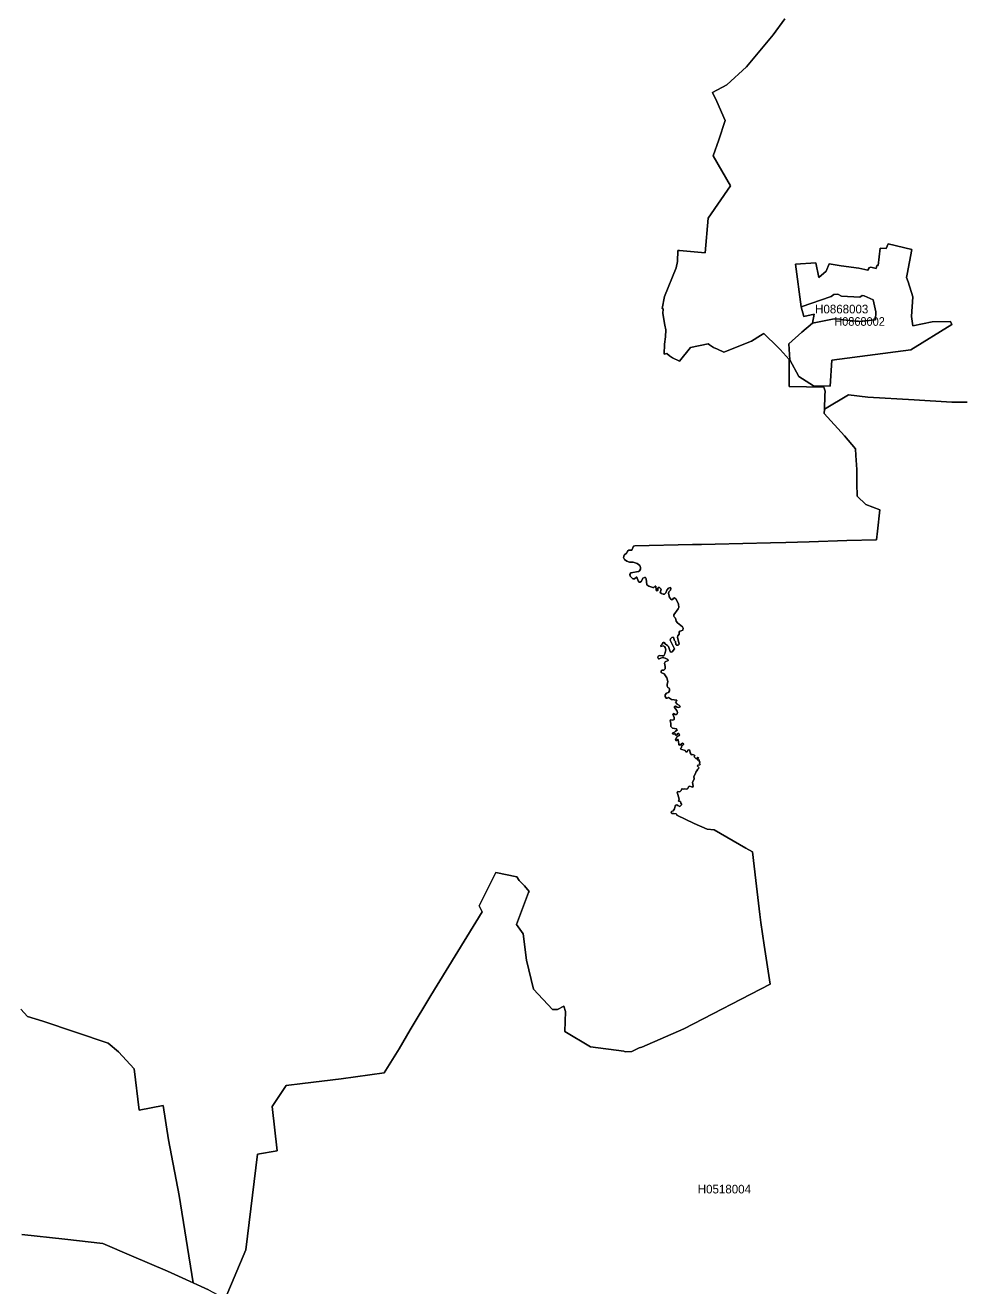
# Model space of a CAD drawing. Extents: x 369010 to 739155, y 6377141 to 6616555.
# Drawn here: x 501969 to 512884, y 6554662 to 6569293 of the extents above; entities that cross this region are included whole.
import ezdxf
from ezdxf.enums import TextEntityAlignment as Align

# ---------------------------------------------------------------- set-up
doc = ezdxf.new("R2010")
doc.units = 0
doc.header["$LTSCALE"] = 40
doc.layers.add('1', color=7, linetype='Continuous', lineweight=13)
doc.layers.add('2', color=7, linetype='Continuous')

msp = doc.modelspace()

# ---------------------------------------------------------------- linework, layer by layer
at = {"layer": '1'}
for points in [[(509068.29, 6562886.62), (509061.84, 6562886.62), (509039.99, 6562866.59), (509019.97, 6562866.59), (508990.01, 6562899.36), (508986.37, 6562918.56), (508998.29, 6562938.42), (509084.51, 6562952.99), (509098.25, 6562960.27), (509110, 6562978.48), (509111, 6563000.32), (509100.9, 6563023), (509070.94, 6563044.01), (509024.6, 6563059.41), (508981.9, 6563062.22), (508951.78, 6563071.32), (508923.64, 6563092.18), (508912.72, 6563115.84), (508919.18, 6563141.33), (508950.95, 6563169.47), (508957.24, 6563186.68), (508972.8, 6563199.42), (509007.22, 6563201.24), (509027.25, 6563245.76), (509041.81, 6563250.4), (509714.59, 6563264.96), (509817.37, 6563263.97), (509974.59, 6563269.43), (510616.58, 6563285.82), (510797.48, 6563289.46), (511067.42, 6563297.73), (511503.02, 6563311.3), (511846.61, 6563321.23), (511859.35, 6563421.36), (511886.66, 6563667.8), (511723.97, 6563731.35), (511622.02, 6563828.67), (511621.19, 6563974.15), (511618.38, 6564135.18), (511606.63, 6564297.87), (511602.99, 6564376.16), (511477.54, 6564527.1), (511239.38, 6564787.93), (511243.02, 6564837.09), (511247.49, 6564993.49), (511251.13, 6565047.11), (511236.56, 6565092.62), (510833.89, 6565098.91), (510835.71, 6565411.71), (510731.94, 6565527.24), (510704.8, 6565554.54), (510540.12, 6565715.41), (510500.07, 6565691.91), (510395.64, 6565627.2), (510074.72, 6565499.1), (510004.72, 6565533.69), (509958.21, 6565553.55), (509911.87, 6565581.85), (509895.48, 6565595.42), (509690.92, 6565550.9), (509560.01, 6565391.85), (509480.9, 6565431.74), (509444.65, 6565457.23), (509414.53, 6565484.54), (509383.75, 6565473.61), (509388.21, 6565589.14), (509400.96, 6565676.36), (509401.79, 6565757.29), (509391.86, 6565811.9), (509368.19, 6565948.28), (509371, 6566002.9), (509361.9, 6566005.54), (509389.7, 6566144.4), (509522.77, 6566478.39), (509538.16, 6566549.22), (509542.79, 6566678.48), (509560.01, 6566678.48), (509860.07, 6566652.5), (509892.67, 6567051.69), (510154.83, 6567430.37), (509952.75, 6567775.61), (510018.78, 6567960.81), (510093.43, 6568188.54), (509995.12, 6568408.83), (509946.29, 6568513.09), (510112.63, 6568600.31), (510340.69, 6568810.5), (510649.69, 6569181.73), (510784.41, 6569368.09)], [(510784.41, 6569368.09), (510649.69, 6569181.73), (510340.69, 6568810.5), (510112.63, 6568600.31), (509946.29, 6568513.09), (509995.12, 6568408.83), (510093.43, 6568188.54), (510018.78, 6567960.81), (509952.75, 6567775.61), (510154.83, 6567430.37), (509892.67, 6567051.69), (509860.07, 6566652.5), (509560.01, 6566678.48), (509542.79, 6566678.48), (509538.16, 6566549.22), (509522.77, 6566478.39), (509389.7, 6566144.4), (509361.9, 6566005.54), (509371, 6566002.9), (509368.19, 6565948.28), (509391.86, 6565811.9), (509401.79, 6565757.29), (509400.96, 6565676.36), (509388.21, 6565589.14), (509383.75, 6565473.61), (509414.53, 6565484.54), (509444.65, 6565457.23), (509480.9, 6565431.74)], [(509480.9, 6565431.74), (509560.01, 6565391.85), (509690.92, 6565550.9), (509895.48, 6565595.42), (509911.87, 6565581.85), (509958.21, 6565553.55), (510004.72, 6565533.69), (510074.72, 6565499.1), (510395.64, 6565627.2), (510500.07, 6565691.91), (510540.12, 6565715.41), (510704.8, 6565554.54), (510731.94, 6565527.24), (510835.71, 6565411.71), (510833.89, 6565098.91), (511236.56, 6565092.62), (511251.13, 6565047.11), (511247.49, 6564993.49), (511243.02, 6564837.09)], [(511243.02, 6564837.09), (511523.88, 6565003.58), (511746.65, 6564976.27), (512284.04, 6564944.33), (512720.31, 6564919.01), (512900.37, 6564916.2)], [(512900.37, 6564916.2), (512720.31, 6564919.01), (512284.04, 6564944.33), (511746.65, 6564976.27), (511523.88, 6565003.58), (511243.02, 6564837.09)], [(511243.02, 6564837.09), (511239.38, 6564787.93), (511477.54, 6564527.1), (511602.99, 6564376.16), (511606.63, 6564297.87), (511618.38, 6564135.18), (511621.19, 6563974.15), (511622.02, 6563828.67), (511723.97, 6563731.35), (511886.66, 6563667.8), (511859.35, 6563421.36), (511846.61, 6563321.23), (511503.02, 6563311.3), (511067.42, 6563297.73), (510797.48, 6563289.46), (510616.58, 6563285.82), (509974.59, 6563269.43), (509817.37, 6563263.97), (509714.59, 6563264.96), (509041.81, 6563250.4), (509027.25, 6563245.76), (509007.22, 6563201.24), (508972.8, 6563199.42), (508957.24, 6563186.68), (508950.95, 6563169.47), (508919.18, 6563141.33), (508912.72, 6563115.84), (508923.64, 6563092.18), (508951.78, 6563071.32), (508981.9, 6563062.22), (509024.6, 6563059.41), (509070.94, 6563044.01), (509100.9, 6563023), (509111, 6563000.32), (509110, 6562978.48), (509098.25, 6562960.27), (509084.51, 6562952.99), (508998.29, 6562938.42), (508986.37, 6562918.56), (508990.01, 6562899.36), (509019.97, 6562866.59), (509039.99, 6562866.59), (509061.84, 6562886.62), (509068.29, 6562886.62), (509082.69, 6562845.74), (509092.79, 6562829.36), (509106.36, 6562828.53), (509120.1, 6562839.45), (509137.31, 6562874.87), (509154.52, 6562883.97), (509168.26, 6562881.16), (509175.54, 6562865.77), (509181.83, 6562798.41), (509204.67, 6562784.01), (509252.83, 6562767.62), (509262.76, 6562768.45), (509279.15, 6562784.01), (509287.26, 6562782.19), (509291.89, 6562739.32), (509300, 6562727.57), (509309.1, 6562732.04), (509309.1, 6562760.34), (509315.56, 6562768.45), (509329.13, 6562764.81), (509349.16, 6562745.78), (509340.05, 6562722.11), (509338.23, 6562708.54), (509351.8, 6562697.61), (509372.82, 6562691.16), (509389.21, 6562691.16), (509403.77, 6562703.08), (509416.52, 6562734.85), (509432.73, 6562757.53), (509451.93, 6562764.81), (509461.86, 6562756.7), (509458.22, 6562736.67), (509437.37, 6562714.83), (509432.73, 6562695.79), (509441.01, 6562669.31), (509443.66, 6562656.57), (509452.76, 6562642.01), (509463.68, 6562625.79), (509471.96, 6562623.97), (509482.88, 6562632.08), (509490.99, 6562644.82), (509501.92, 6562647.47), (509519.13, 6562633.9), (509540.15, 6562600.3), (509549.25, 6562572), (509552.89, 6562533.93), (509545.61, 6562519.37), (509496.45, 6562449.36), (509495.46, 6562434.79), (509501.92, 6562425.69), (509516.48, 6562410.13), (509521.94, 6562377.53), (509538.33, 6562355.68), (509598.24, 6562309.34), (509605.52, 6562292.96), (509601.88, 6562270.12)], [(509393.68, 6561944.57), (509365.54, 6561952.85), (509327.31, 6561939.28), (509316.39, 6561939.28), (509309.1, 6561953.67), (509314.56, 6561969.23), (509329.13, 6561979.16), (509362.73, 6561971.88), (509378.28, 6561971.88), (509391.03, 6561998.36), (509402.78, 6562042.88), (509396.49, 6562072.01), (509386.39, 6562083.76), (509371, 6562089.22), (509346.51, 6562081.11), (509345.51, 6562092.04), (509361.9, 6562110.08), (509372.82, 6562130.1), (509384.57, 6562127.45), (509398.31, 6562107.43), (509421.81, 6562092.86), (509434.56, 6562082.93), (509454.58, 6562024.68), (509463.68, 6562016.4), (509476.43, 6562018.22), (509502.74, 6562054.63), (509454.58, 6562154.76), (509457.39, 6562170.98), (509473.78, 6562185.55), (509487.35, 6562188.36), (509496.45, 6562182.9), (509499.1, 6562153.77), (509517.31, 6562138.38), (509519.13, 6562105.61), (509526.41, 6562097.33), (509548.26, 6562098.32), (509558.35, 6562108.26), (509538.33, 6562188.36), (509540.97, 6562206.56), (509556.53, 6562226.59), (509557.36, 6562250.09), (509564.64, 6562259.19), (509581.85, 6562262.01), (509601.88, 6562270.12), (509605.52, 6562292.96), (509598.24, 6562309.34), (509538.33, 6562355.68), (509521.94, 6562377.53), (509516.48, 6562410.13), (509501.92, 6562425.69), (509495.46, 6562434.79), (509496.45, 6562449.36), (509545.61, 6562519.37), (509552.89, 6562533.93), (509549.25, 6562572), (509540.15, 6562600.3), (509519.13, 6562633.9), (509501.92, 6562647.47), (509490.99, 6562644.82), (509482.88, 6562632.08), (509471.96, 6562623.97), (509463.68, 6562625.79), (509452.76, 6562642.01), (509443.66, 6562656.57), (509441.01, 6562669.31), (509432.73, 6562695.79), (509437.37, 6562714.83), (509458.22, 6562736.67), (509461.86, 6562756.7), (509451.93, 6562764.81), (509432.73, 6562757.53), (509416.52, 6562734.85), (509403.77, 6562703.08), (509389.21, 6562691.16), (509372.82, 6562691.16), (509351.8, 6562697.61), (509338.23, 6562708.54), (509340.05, 6562722.11), (509349.16, 6562745.78), (509329.13, 6562764.81), (509315.56, 6562768.45), (509309.1, 6562760.34), (509309.1, 6562732.04), (509300, 6562727.57), (509291.89, 6562739.32), (509287.26, 6562782.19), (509279.15, 6562784.01), (509262.76, 6562768.45), (509252.83, 6562767.62), (509204.67, 6562784.01), (509181.83, 6562798.41), (509175.54, 6562865.77), (509168.26, 6562881.16), (509154.52, 6562883.97), (509137.31, 6562874.87), (509120.1, 6562839.45), (509106.36, 6562828.53), (509092.79, 6562829.36), (509082.69, 6562845.74), (509068.29, 6562886.62)], [(509601.88, 6562270.12), (509581.85, 6562262.01), (509564.64, 6562259.19), (509557.36, 6562250.09), (509556.53, 6562226.59), (509540.97, 6562206.56), (509538.33, 6562188.36), (509558.35, 6562108.26), (509548.26, 6562098.32), (509526.41, 6562097.33), (509519.13, 6562105.61), (509517.31, 6562138.38), (509499.1, 6562153.77), (509496.45, 6562182.9), (509487.35, 6562188.36), (509473.78, 6562185.55), (509457.39, 6562170.98), (509454.58, 6562154.76), (509502.74, 6562054.63), (509476.43, 6562018.22), (509463.68, 6562016.4), (509454.58, 6562024.68), (509434.56, 6562082.93), (509421.81, 6562092.86), (509398.31, 6562107.43), (509384.57, 6562127.45), (509372.82, 6562130.1), (509361.9, 6562110.08), (509345.51, 6562092.04), (509346.51, 6562081.11), (509371, 6562089.22), (509386.39, 6562083.76), (509396.49, 6562072.01), (509402.78, 6562042.88), (509391.03, 6561998.36), (509378.28, 6561971.88), (509362.73, 6561971.88), (509329.13, 6561979.16), (509314.56, 6561969.23), (509309.1, 6561953.67), (509316.39, 6561939.28), (509327.31, 6561939.28), (509365.54, 6561952.85), (509393.68, 6561944.57), (509425.45, 6561932.82), (509430.09, 6561918.26), (509396.49, 6561905.51), (509388.21, 6561889.13), (509397.32, 6561850.07), (509395.5, 6561821.93), (509380.93, 6561807.37), (509355.44, 6561806.38), (509348.33, 6561800.09), (509347.33, 6561780.06), (509357.26, 6561774.6), (509382.75, 6561766.49), (509416.52, 6561716.34), (509426.45, 6561677.28), (509419.16, 6561640.87), (509417.34, 6561621.01), (509424.63, 6561604.63), (509442.83, 6561597.34), (509446.47, 6561589.07), (509444.65, 6561567.22), (509433.73, 6561548.19), (509411.05, 6561541.9), (509393.68, 6561519.06), (509397.32, 6561500.86), (509408.24, 6561480.83), (509419.99, 6561483.64), (509435.55, 6561489.1), (509468.32, 6561468.25), (509532.86, 6561459.15), (509527.4, 6561447.23), (509514.66, 6561436.31), (509536.51, 6561411.81), (509561.83, 6561395.43), (509568.28, 6561381.86), (509555.54, 6561372.76), (509535.51, 6561376.4), (509514.66, 6561389.14), (509504.56, 6561386.33), (509504.56, 6561375.4), (509532.86, 6561337.17), (509539.15, 6561316.32), (509536.51, 6561299.93), (509522.77, 6561291.82), (509511.02, 6561294.47), (509493.64, 6561303.57), (509486.36, 6561295.46), (509499.1, 6561258.06), (509498.27, 6561236.38), (509483.71, 6561226.28), (509456.4, 6561230.92), (509453.75, 6561220.82), (509461.04, 6561190.87), (509462.86, 6561153.63), (509481.06, 6561133.6), (509528.23, 6561127.15), (509536.51, 6561110.76)], [(509733.79, 6560799.78), (509738.26, 6560817.99), (509717.4, 6560828.08), (509695.56, 6560822.62), (509694.73, 6560835.36), (509687.45, 6560847.11), (509680.16, 6560875.25), (509670.07, 6560881.7), (509660.14, 6560878.89), (509649.21, 6560859.03), (509633.66, 6560859.03), (509626.54, 6560875.25), (509578.21, 6560891.64), (509574.57, 6560899.91), (509585.49, 6560908.02), (509587.32, 6560931.69), (509599.23, 6560935.33), (509606.51, 6560943.44), (509606.51, 6560951.71), (509597.41, 6560959), (509584.67, 6560952.54), (509567.29, 6560937.98), (509555.54, 6560941.62), (509554.71, 6560959), (509551.07, 6560966.28), (509548.26, 6561000.87), (509540.97, 6561000.87), (509528.23, 6560989.94), (509518.3, 6560991.77), (509517.31, 6561000.87), (509536.51, 6561037.11), (509552.89, 6561046.22), (509562.82, 6561058.13), (509553.72, 6561072.7), (509541.97, 6561073.52), (509526.41, 6561054.49), (509517.31, 6561052.67), (509511.02, 6561070.88), (509495.46, 6561066.24), (509480.07, 6561067.23), (509484.7, 6561078.16), (509505.56, 6561087.26), (509517.31, 6561100.83), (509536.51, 6561110.76), (509528.23, 6561127.15), (509481.06, 6561133.6), (509462.86, 6561153.63), (509461.04, 6561190.87), (509453.75, 6561220.82), (509456.4, 6561230.92), (509483.71, 6561226.28), (509498.27, 6561236.38), (509499.1, 6561258.06), (509486.36, 6561295.46), (509493.64, 6561303.57), (509511.02, 6561294.47), (509522.77, 6561291.82), (509536.51, 6561299.93), (509539.15, 6561316.32), (509532.86, 6561337.17), (509504.56, 6561375.4), (509504.56, 6561386.33), (509514.66, 6561389.14), (509535.51, 6561376.4), (509555.54, 6561372.76), (509568.28, 6561381.86), (509561.83, 6561395.43), (509536.51, 6561411.81), (509514.66, 6561436.31), (509527.4, 6561447.23), (509532.86, 6561459.15), (509468.32, 6561468.25), (509435.55, 6561489.1), (509419.99, 6561483.64), (509408.24, 6561480.83), (509397.32, 6561500.86), (509393.68, 6561519.06), (509411.05, 6561541.9), (509433.73, 6561548.19), (509444.65, 6561567.22), (509446.47, 6561589.07), (509442.83, 6561597.34), (509424.63, 6561604.63), (509417.34, 6561621.01), (509419.16, 6561640.87), (509426.45, 6561677.28), (509416.52, 6561716.34), (509382.75, 6561766.49), (509357.26, 6561774.6), (509347.33, 6561780.06), (509348.33, 6561800.09), (509355.44, 6561806.38), (509380.93, 6561807.37), (509395.5, 6561821.93), (509397.32, 6561850.07), (509388.21, 6561889.13), (509396.49, 6561905.51), (509430.09, 6561918.26), (509425.45, 6561932.82), (509393.68, 6561944.57)], [(509536.51, 6561110.76), (509517.31, 6561100.83), (509505.56, 6561087.26), (509484.7, 6561078.16), (509480.07, 6561067.23), (509495.46, 6561066.24), (509511.02, 6561070.88), (509517.31, 6561052.67), (509526.41, 6561054.49), (509541.97, 6561073.52), (509553.72, 6561072.7), (509562.82, 6561058.13), (509552.89, 6561046.22), (509536.51, 6561037.11), (509517.31, 6561000.87), (509518.3, 6560991.77), (509528.23, 6560989.94), (509540.97, 6561000.87), (509548.26, 6561000.87), (509551.07, 6560966.28), (509554.71, 6560959), (509555.54, 6560941.62), (509567.29, 6560937.98), (509584.67, 6560952.54), (509597.41, 6560959), (509606.51, 6560951.71), (509606.51, 6560943.44), (509599.23, 6560935.33), (509587.32, 6560931.69), (509585.49, 6560908.02), (509574.57, 6560899.91), (509578.21, 6560891.64), (509626.54, 6560875.25), (509633.66, 6560859.03), (509649.21, 6560859.03), (509660.14, 6560878.89), (509670.07, 6560881.7), (509680.16, 6560875.25), (509687.45, 6560847.11), (509694.73, 6560835.36), (509695.56, 6560822.62), (509717.4, 6560828.08), (509738.26, 6560817.99), (509733.79, 6560799.78), (509756.46, 6560778.93), (509774.67, 6560793.49), (509781.95, 6560789.85), (509769.2, 6560766.18), (509775.49, 6560764.36), (509790.06, 6560766.18), (509791.05, 6560750.79), (509797.34, 6560738.88), (509794.69, 6560722.49), (509800.98, 6560716.2), (509799.16, 6560708.92), (509775.49, 6560704.45), (509771.02, 6560693.53), (509790.06, 6560675.32), (509774.67, 6560657.12), (509763.74, 6560637.92), (509751.99, 6560621.7), (509748.35, 6560607.13), (509727.33, 6560574.36), (509732.79, 6560545.24), (509714.59, 6560503.36), (509721.87, 6560460.66), (509710.95, 6560449.74), (509701.02, 6560454.37), (509680.99, 6560461.66), (509671.89, 6560458.01), (509654.68, 6560431.53), (509644.58, 6560427.89), (509623.73, 6560430.71), (509607.34, 6560424.25), (509594.6, 6560429.71), (509587.32, 6560428.89), (509581.85, 6560409.69), (509570.93, 6560397.94), (509556.53, 6560396.12), (509542.79, 6560398.93), (509534.69, 6560392.48), (509558.35, 6560309.72), (509551.9, 6560286.06), (509574.57, 6560282.42), (509579.21, 6560265.2), (509587.32, 6560247.82), (509578.21, 6560235.25), (509564.64, 6560226.14), (509541.97, 6560237.07), (509529.22, 6560246), (509519.13, 6560240.71), (509512.84, 6560227.96), (509503.74, 6560198.84), (509486.52, 6560175.17), (509470.97, 6560166.89), (509465.5, 6560151.5), (509471.96, 6560145.21), (509493.64, 6560145.21), (509524.59, 6560137.93), (509532.86, 6560132.47)], [(504836.19, 6556741.29), (504997.06, 6556985.41), (505187.23, 6557010.07), (505636.4, 6557065.51), (506136.56, 6557132.21), (506307.19, 6557413.73), (506437.44, 6557631.54), (506677.76, 6558030.57), (507271.75, 6559003.07), (507235.34, 6559071.26), (507431.79, 6559457.71), (507675.41, 6559408.55), (507701.73, 6559367.67), (507761.81, 6559304.12), (507817.25, 6559238.58), (507810.8, 6559226.83), (507669.95, 6558856.76), (507748.07, 6558746.7), (507785.31, 6558441.51), (507867.4, 6558105.21), (508089.01, 6557867.71), (508146.77, 6557870.03), (508217.77, 6557908.76), (508238.29, 6557847.19), (508231.18, 6557614.33), (508528.75, 6557436.74), (508915.37, 6557383.78), (508931.92, 6557376), (509006.89, 6557379.81), (509093.78, 6557424.16), (509125.23, 6557429.62), (509612.31, 6557642.79), (510614.6, 6558164.46), (510542.77, 6558615.13), (510503.88, 6558877.62), (510492.95, 6558969.47), (510447.44, 6559366.85), (510408.38, 6559697.85), (510330.1, 6559739.56), (509964.66, 6559952.4), (509881.91, 6559963.32), (509731.97, 6560026.88), (509531.87, 6560122.37), (509532.86, 6560132.47), (509524.59, 6560137.93), (509493.64, 6560145.21), (509471.96, 6560145.21), (509465.5, 6560151.5), (509470.97, 6560166.89), (509486.52, 6560175.17), (509503.74, 6560198.84), (509512.84, 6560227.96), (509519.13, 6560240.71), (509529.22, 6560246), (509541.97, 6560237.07), (509564.64, 6560226.14), (509578.21, 6560235.25), (509587.32, 6560247.82), (509579.21, 6560265.2), (509574.57, 6560282.42), (509551.9, 6560286.06), (509558.35, 6560309.72), (509534.69, 6560392.48), (509542.79, 6560398.93), (509556.53, 6560396.12), (509570.93, 6560397.94), (509581.85, 6560409.69), (509587.32, 6560428.89), (509594.6, 6560429.71), (509607.34, 6560424.25), (509623.73, 6560430.71), (509644.58, 6560427.89), (509654.68, 6560431.53), (509671.89, 6560458.01), (509680.99, 6560461.66), (509701.02, 6560454.37), (509710.95, 6560449.74), (509721.87, 6560460.66), (509714.59, 6560503.36), (509732.79, 6560545.24), (509727.33, 6560574.36), (509748.35, 6560607.13), (509751.99, 6560621.7), (509763.74, 6560637.92), (509774.67, 6560657.12), (509790.06, 6560675.32), (509771.02, 6560693.53), (509775.49, 6560704.45), (509799.16, 6560708.92), (509800.98, 6560716.2), (509794.69, 6560722.49), (509797.34, 6560738.88), (509791.05, 6560750.79), (509790.06, 6560766.18), (509775.49, 6560764.36), (509769.2, 6560766.18), (509781.95, 6560789.85), (509774.67, 6560793.49), (509756.46, 6560778.93), (509733.79, 6560799.78)], [(509532.86, 6560132.47), (509531.87, 6560122.37), (509731.97, 6560026.88), (509881.91, 6559963.32), (509964.66, 6559952.4), (510330.1, 6559739.56), (510408.38, 6559697.85), (510447.44, 6559366.85), (510492.95, 6558969.47), (510503.88, 6558877.62), (510542.77, 6558615.13), (510614.6, 6558164.46), (509612.31, 6557642.79), (509125.23, 6557429.62), (509093.78, 6557424.16), (509006.89, 6557379.81), (508931.92, 6557376), (508915.37, 6557383.78), (508528.75, 6557436.74), (508231.18, 6557614.33), (508238.29, 6557847.19), (508217.77, 6557908.76), (508146.77, 6557870.03), (508089.01, 6557867.71), (507867.4, 6558105.21), (507785.31, 6558441.51), (507748.07, 6558746.7), (507669.95, 6558856.76), (507810.8, 6559226.83), (507817.25, 6559238.58), (507761.81, 6559304.12), (507701.73, 6559367.67), (507675.41, 6559408.55), (507431.79, 6559457.71), (507235.34, 6559071.26), (507271.75, 6559003.07), (506677.76, 6558030.57), (506437.44, 6557631.54), (506307.19, 6557413.73), (506136.56, 6557132.21), (505636.4, 6557065.51), (505187.23, 6557010.07), (504997.06, 6556985.41), (504836.19, 6556741.29), (504891.47, 6556228.39), (504663.9, 6556188.01), (504527.69, 6555079.8), (504288.21, 6554510.79)], [(501928.29, 6555255.4), (502428.27, 6555202.44), (502868.68, 6555153.28), (503202.34, 6555010.62), (503620.4, 6554831.21), (503918.64, 6554695.83), (503755.45, 6555709.04), (503630.33, 6556354.01), (503571.08, 6556752.55), (503289.89, 6556702.07), (503233.78, 6557179.55), (503052.22, 6557377.49), (502931.57, 6557477.45), (502174.39, 6557734.48), (501996.97, 6557788.27), (501918.52, 6557871.35)], [(501918.52, 6557871.35), (501996.97, 6557788.27), (502174.39, 6557734.48), (502931.57, 6557477.45), (503052.22, 6557377.49), (503233.78, 6557179.55), (503289.89, 6556702.07), (503571.08, 6556752.55), (503630.33, 6556354.01), (503755.45, 6555709.04), (503918.64, 6554695.83), (504095.07, 6554615.72), (504288.21, 6554510.79), (504527.69, 6555079.8), (504663.9, 6556188.01), (504891.47, 6556228.39), (504836.19, 6556741.29)], [(504095.07, 6554615.72), (503620.4, 6554831.21), (503202.34, 6555010.62), (502868.68, 6555153.28), (502428.27, 6555202.44), (501928.29, 6555255.4)]]:
    msp.add_lwpolyline(points, dxfattribs=at)
for points in [[(510975.4, 6566024.91), (510908.2, 6566520.1), (511143.55, 6566535.49), (511180.13, 6566364.19), (511265.69, 6566437.67), (511299.45, 6566523.24), (511436.99, 6566501.72), (511641.72, 6566474.25), (511748.63, 6566449.76), (511760.88, 6566468.13), (511760.88, 6566477.4), (511782.23, 6566483.52), (511843.47, 6566468.13), (511852.57, 6566504.87), (511867.8, 6566504.87), (511889.31, 6566706.62), (511959.48, 6566700.49), (511983.98, 6566755.44), (512259.05, 6566691.23), (512204.1, 6566403.91), (512194.83, 6566364.19), (512216.35, 6566315.37), (512268.15, 6566138.94), (512252.92, 6565912.7), (512268.15, 6565802.64), (512494.39, 6565848.48), (512705.25, 6565854.6), (512720.47, 6565821.01), (512246.8, 6565524.42), (511330.24, 6565405.09), (511311.37, 6565105.37), (511116.9, 6565106.53), (510946.93, 6565214.27), (510840.84, 6565408.24), (510828.76, 6565593.77), (510981.52, 6565731.3), (511107.14, 6565835.07), (511107.14, 6565835.41), (511125.18, 6565939.18), (511004.03, 6565911.37)], [(510975.4, 6566024.91), (511319.98, 6566142.42), (511354.4, 6566168.56), (511400.25, 6566171.54), (511443.11, 6566147.05), (511653.96, 6566134.97), (511681.44, 6566156.32), (511705.93, 6566150.19), (511809.87, 6566107.33), (511839, 6565967.31), (511837.01, 6565873.97), (511651.32, 6565854.44), (511458.34, 6565875.13), (511421.1, 6565881.08), (511354.9, 6565884.56), (511107.14, 6565835.41), (511107.14, 6565835.07), (510981.52, 6565731.3), (510828.76, 6565593.77), (510840.84, 6565408.24), (510946.93, 6565214.27), (511116.9, 6565106.53), (511311.37, 6565105.37), (511330.24, 6565405.09), (512246.8, 6565524.42), (512720.47, 6565821.01), (512705.25, 6565854.6), (512494.39, 6565848.48), (512268.15, 6565802.64), (512252.92, 6565912.7), (512268.15, 6566138.94), (512216.35, 6566315.37), (512194.83, 6566364.19), (512204.1, 6566403.91), (512259.05, 6566691.23), (511983.98, 6566755.44), (511959.48, 6566700.49), (511889.31, 6566706.62), (511867.8, 6566504.87), (511852.57, 6566504.87), (511843.47, 6566468.13), (511782.23, 6566483.52), (511760.88, 6566477.4), (511760.88, 6566468.13), (511748.63, 6566449.76), (511641.72, 6566474.25), (511436.99, 6566501.72), (511299.45, 6566523.24), (511265.69, 6566437.67), (511180.13, 6566364.19), (511143.55, 6566535.49), (510908.2, 6566520.1)], [(510975.4, 6566024.91), (511004.03, 6565911.37), (511125.18, 6565939.18), (511107.14, 6565835.41), (511354.9, 6565884.56), (511421.1, 6565881.08), (511458.34, 6565875.13), (511651.32, 6565854.44), (511837.01, 6565873.97), (511839, 6565967.31), (511809.87, 6566107.33), (511705.93, 6566150.19), (511681.44, 6566156.32), (511653.96, 6566134.97), (511443.11, 6566147.05), (511400.25, 6566171.54), (511354.4, 6566168.56), (511319.98, 6566142.42)]]:
    msp.add_lwpolyline(points, close=True, dxfattribs=at)

# ---------------------------------------------------------------- texts
at = {"layer": '2'}
for s, p in [('H0868003', (511444.35, 6565948.53)), ('H0518004', (510082.67, 6555733.9))]:
    msp.add_text(s, height=100, dxfattribs=at).set_placement(p, align=Align.CENTER)
at = {"layer": '2', "width": 0.95}
msp.add_text('H0868002', height=100, dxfattribs=at).set_placement((511651.3, 6565804.44), align=Align.CENTER)

doc.saveas('drawing.dxf')
